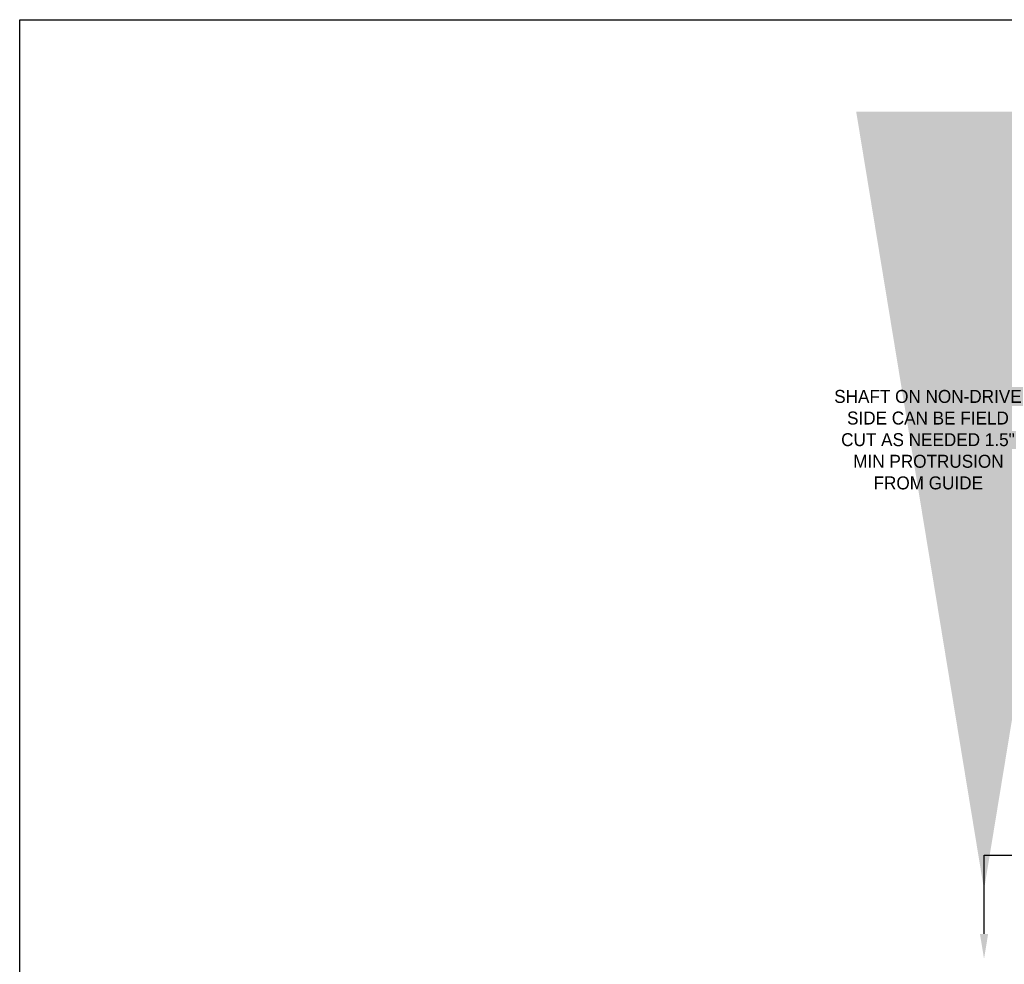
# Model space of a CAD drawing. Header units: inches. Extents: x 170 to 288, y 234 to 248.
# Tile 367 of 480: x 243.58 to 250.7, y 240.35 to 247.18. Entities that reach past the tile are written whole.
import ezdxf
from ezdxf import colors
from ezdxf.entities.mleader import LeaderData, LeaderLine
from ezdxf.math import Vec2, Vec3

# ---------------------------------------------------------------- set-up
doc = ezdxf.new("R2010")
doc.units = ezdxf.units.IN
doc.header["$LTSCALE"] = 0.25
doc.header["$MEASUREMENT"] = 0
doc.linetypes.add('CENTER', pattern=[2, 1.25, -0.25, 0.25, -0.25])
doc.layers.add('ANNOTATIONS', color=1, linetype='Continuous')
doc.layers.add('SECTION CUTS', color=6, linetype='CENTER')
doc.styles.add('ARIAL', font='arial.ttf', dxfattribs={"height": 0.09375})
doc.styles.add('ROMANS', font='Romans', dxfattribs={"height": 0.09375})
doc.styles.get("Standard").update_dxf_attribs({"font": 'romans.shx'})
doc.dimstyles.get("Standard").update_dxf_attribs({"dimscale": 60, "dimtxt": 0.0833, "dimasz": 0.0833, "dimexe": 0.0833, "dimexo": 0.04, "dimgap": 0.09, "dimtad": 0, "dimtih": 1, "dimtoh": 1, "dimdec": 4, "dimzin": 1, "dimdsep": 46, "dimlunit": 4, "dimtxsty": 'Standard', "dimcen": 0.09, "dimclrt": 150, "dimadec": 4, "dimazin": 2, "dimtfac": 1, "dimtdec": 0, "dimtofl": 0, "dimtmove": 0, "dimatfit": 3, "dimfxl": 1, "dimtolj": 1, "dimtzin": 0, "dimlwd": -1, "dimlwe": -1, "dimarcsym": 1})

msp = doc.modelspace()

# ---------------------------------------------------------------- linework, layer by layer
at = {"layer": 'defpoints'}
msp.add_lwpolyline([(263.04861, 234.44685), (243.57874, 234.44685), (243.57874, 247.18196), (263.04861, 247.18196)], close=True, dxfattribs=at)
at = {"layer": 'SECTION CUTS'}
msp.add_line((250.5522, 241.14327), (256.63677, 241.14327), dxfattribs=at)

# ---------------------------------------------------------------- texts
at = {"layer": 'ANNOTATIONS', "insert": (249.41976, 244.50582), "char_height": 0.09375, "width": 1.5180205, "attachment_point": 1, "style": 'ARIAL'}
msp.add_mtext('\\pi0.04875;SHAFT ON NON-DRIVE \\P\\pi0.14682;SIDE CAN BE FIELD \\P\\pi0.10164;CUT AS NEEDED 1.5" \\P\\pi0.19443;MIN PROTRUSION \\P\\pi0.34954;FROM GUIDE', dxfattribs=at)

# ---------------------------------------------------------------- leaders
at = {"layer": 'SECTION CUTS'}
msp.add_leader([(250.5522, 240.89327), (250.5522, 241.14327)], dimstyle='Standard', override={"dimtxt": 0.09375, "dimasz": 0.09375, "dimexe": 0.046875, "dimgap": 0.09, "dimtad": 0, "dimtih": 0, "dimtoh": 0, "dimtxsty": 'ROMANS'}, dxfattribs=at)
ml = msp.add_multileader_mtext('Standard', dxfattribs=at)
ml.set_content('', color=256)
ml.set_leader_properties()
ml.build(insert=Vec2(0, 0))
ml.multileader.update_dxf_attribs({"dogleg_length": 0, "arrow_head_size": 0.18})
ctx = ml.context
ctx.base_point, ctx.char_height, ctx.arrow_head_size, ctx.landing_gap_size, ctx.plane_origin = Vec3(250.5522, 241.14327), 0.18, 0.18, 0, Vec3(250.5522, 240.39375)
notes = []
notes.append((ctx, [(0, (1, 1, 0), (250.5522, 241.14327), (1, 0), 0, [(0, [(250.5522, 240.39375)], 0, [])])]))
ctx.mtext.insert, ctx.mtext.flow_direction = Vec3(250.5522, 241.23327), 5
for ctx, leaders in notes:
    for number, flags, end, landing, length, lines in leaders:
        leader = LeaderData()
        leader.index, (leader.has_last_leader_line, leader.has_dogleg_vector, leader.attachment_direction) = number, flags
        leader.last_leader_point, leader.dogleg_vector, leader.dogleg_length = Vec3(end), Vec3(landing), length
        for number, points, colour, breaks in lines:
            line = LeaderLine()
            line.index, line.vertices, line.color, line.breaks = number, Vec3.list(points), colors.encode_raw_color(colour), breaks
            leader.lines.append(line)
        ctx.leaders.append(leader)

doc.saveas('drawing.dxf')
